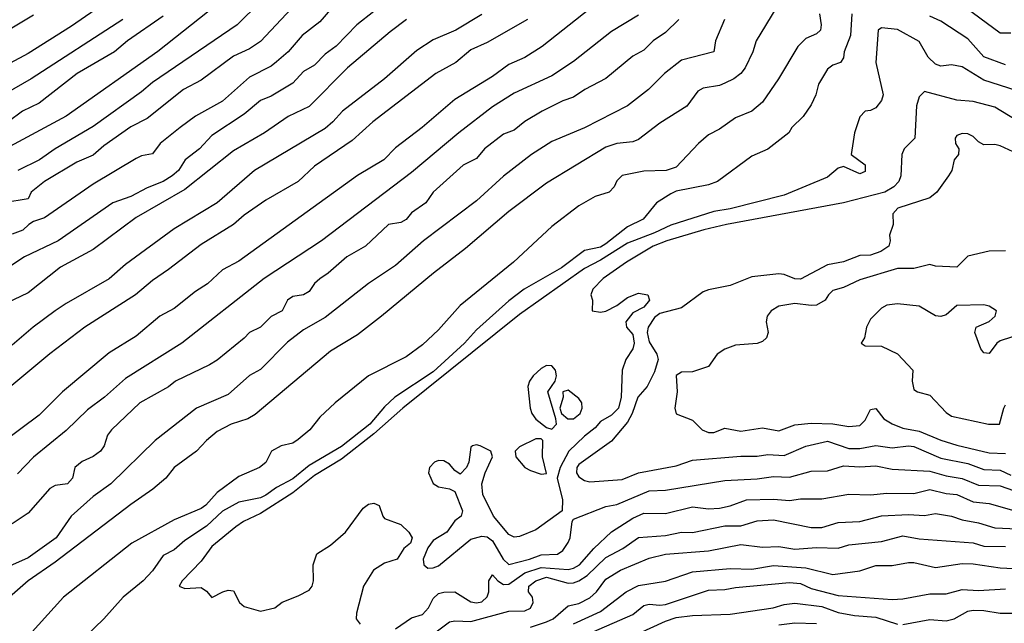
# Model space of a CAD drawing. Header units: metres. Extents: x -46681 to -43747, y -240911 to -237677.
# Tile 650 of 656: x -45493 to -45402, y -238848 to -238792. Entities that reach past the tile are written whole.
import ezdxf

# ---------------------------------------------------------------- set-up
doc = ezdxf.new("R2010")
doc.units = ezdxf.units.M
doc.layers.add('CONTOUR_INDEX', color=1, linetype='Continuous')
doc.layers.add('CONTOUR_INTER', color=3, linetype='Continuous')

msp = doc.modelspace()

# ---------------------------------------------------------------- linework, layer by layer
at = {"layer": 'CONTOUR_INDEX'}
for points, elevation in [([(-45470.595, -238790.388), (-45472.741, -238792.52), (-45480.595, -238797.883), (-45481.595, -238798.738), (-45486.095, -238801.938), (-45489.595, -238804.014), (-45491.039, -238805.02), (-45493.045, -238806.02)], 90), ([(-45491.595, -238791.643), (-45497.095, -238794.916)], 95), ([(-45450.095, -238791.566), (-45452.512, -238793.02), (-45454.595, -238793.916), (-45456.095, -238794.92), (-45459.095, -238797.536), (-45462.991, -238800.52), (-45463.878, -238801.52), (-45464.595, -238802.122), (-45471.157, -238806.02), (-45474.61, -238809.02), (-45478.595, -238811.419), (-45483.095, -238814.726), (-45484.595, -238816.055), (-45488.595, -238818.32), (-45489.595, -238819.006), (-45491.644, -238820.52), (-45493.595, -238822.194)], 85), ([(-45427.626, -238792.02), (-45428.459, -238794.02), (-45428.595, -238795.029), (-45431.595, -238795.788), (-45433.163, -238797.02), (-45434.642, -238798.52), (-45436.595, -238800.025), (-45440.595, -238802.073), (-45443.595, -238803.339), (-45445.495, -238804.52), (-45448.095, -238806.529), (-45450.595, -238808.83), (-45455.49, -238812.52), (-45458.095, -238814.803), (-45460.595, -238816.484), (-45464.595, -238819.638), (-45466.595, -238820.761), (-45468.095, -238821.926), (-45470.595, -238824.438), (-45471.595, -238824.999), (-45473.595, -238826.761), (-45476.522, -238828.02), (-45480.354, -238831.02), (-45484.441, -238835.02), (-45486.095, -238836.208), (-45488.113, -238838.02), (-45489.524, -238840.02), (-45492.095, -238841.875), (-45494.095, -238842.771)], 80), ([(-45400.595, -238801.345), (-45402.595, -238800.14), (-45404.595, -238799.613), (-45406.095, -238799.513), (-45409.095, -238798.702), (-45409.595, -238799.187), (-45409.828, -238800.02), (-45409.981, -238803.02), (-45410.973, -238804.02), (-45411.191, -238804.52), (-45411.299, -238806.52), (-45411.467, -238807.02), (-45411.939, -238807.52), (-45412.764, -238808.02), (-45416.595, -238809.011), (-45427.448, -238811.02), (-45429.542, -238811.52), (-45432.959, -238812.52), (-45434.212, -238813.02), (-45436.693, -238814.52), (-45438.849, -238816.02), (-45439.811, -238817.02), (-45440.006, -238817.52), (-45439.843, -238818.02), (-45439.869, -238819.02), (-45439.095, -238819.129), (-45438.595, -238819.029), (-45437.589, -238818.52), (-45436.595, -238817.768), (-45435.595, -238817.367), (-45434.713, -238817.52), (-45434.572, -238818.02), (-45435.095, -238818.659), (-45436.095, -238819.204), (-45436.751, -238820.02), (-45436.695, -238820.52), (-45436.095, -238821.217), (-45435.996, -238822.02), (-45436.114, -238822.52), (-45436.767, -238823.52), (-45437.103, -238824.52), (-45437.189, -238827.02), (-45437.434, -238828.02), (-45438.095, -238828.671), (-45439.095, -238829.266), (-45439.595, -238829.856), (-45440.595, -238830.626), (-45442.04, -238832.02), (-45442.822, -238833.52), (-45443.125, -238834.52), (-45442.618, -238836.52), (-45442.646, -238837.52), (-45445.095, -238839.29), (-45446.595, -238839.899), (-45447.095, -238839.954), (-45447.595, -238839.735), (-45449.019, -238838.02), (-45449.989, -238836.02), (-45450.095, -238835.02), (-45449.797, -238834.02), (-45449.106, -238832.52), (-45449.256, -238832.02), (-45450.255, -238831.52), (-45450.595, -238831.424), (-45450.942, -238831.52), (-45451.095, -238831.632), (-45451.3, -238833.02), (-45451.503, -238833.52), (-45452.095, -238834.125), (-45452.595, -238833.782), (-45453.095, -238833.206), (-45453.595, -238832.909), (-45454.095, -238832.87), (-45454.471, -238833.02), (-45454.922, -238833.52), (-45455.021, -238834.02), (-45454.595, -238835.005), (-45454.095, -238835.304), (-45453.095, -238835.491), (-45452.595, -238835.753), (-45451.889, -238837.52), (-45451.998, -238838.02), (-45452.595, -238838.459), (-45453.328, -238839.52), (-45454.595, -238840.278), (-45455.095, -238840.964), (-45455.513, -238842.02), (-45455.475, -238842.52), (-45455.095, -238842.825), (-45454.595, -238842.816), (-45454.095, -238842.616), (-45451.095, -238840.14), (-45450.095, -238839.863), (-45449.595, -238839.948), (-45449.095, -238840.3), (-45448.115, -238842.02), (-45447.595, -238842.498), (-45445.678, -238842.02), (-45444.595, -238841.601), (-45443.095, -238841.537), (-45442.595, -238841.199), (-45442.095, -238840.473), (-45441.907, -238840.02), (-45441.727, -238838.52), (-45441.595, -238838.29), (-45438.595, -238837.114), (-45437.595, -238836.938), (-45434.595, -238835.664), (-45433.095, -238835.61), (-45427.595, -238834.722), (-45424.595, -238834.574), (-45423.095, -238834.341), (-45421.595, -238834.415), (-45419.595, -238833.861), (-45418.095, -238833.834), (-45416.595, -238833.373), (-45415.095, -238833.459), (-45413.595, -238833.359), (-45412.095, -238833.661), (-45408.595, -238833.856), (-45407.095, -238834.279), (-45405.595, -238834.524), (-45404.095, -238835.166), (-45402.095, -238835.218), (-45399.095, -238836.261)], 75), ([(-45444.595, -238824.349), (-45445.332, -238825.02), (-45445.687, -238825.52), (-45445.827, -238826.02), (-45445.614, -238828.02), (-45445.46, -238828.52), (-45445.095, -238829.04), (-45444.095, -238829.828), (-45443.595, -238829.957), (-45443.187, -238829.52), (-45443.225, -238829.02), (-45443.99, -238826.52), (-45443.291, -238825.52), (-45443.184, -238825.02), (-45443.276, -238824.52), (-45443.595, -238824.102), (-45444.095, -238824.086), (-45444.595, -238824.349)], 75), ([(-45442.095, -238826.353), (-45442.587, -238826.52), (-45442.568, -238827.02), (-45442.876, -238828.02), (-45442.728, -238828.52), (-45442.129, -238829.02), (-45441.595, -238829.012), (-45440.992, -238828.52), (-45440.79, -238828.02), (-45440.839, -238827.52), (-45441.095, -238827.134), (-45442.095, -238826.353)], 75), ([(-45445.095, -238830.849), (-45446.595, -238831.59), (-45447.016, -238832.02), (-45446.936, -238832.52), (-45446.095, -238833.517), (-45445.595, -238833.811), (-45444.595, -238834.133), (-45444.095, -238834.074), (-45444.469, -238832.52), (-45444.433, -238831.02), (-45444.595, -238830.854), (-45445.095, -238830.849)], 75), ([(-45440.436, -238849.02), (-45436.095, -238847.117), (-45435.095, -238846.289), (-45434.595, -238846.164), (-45433.595, -238846.27), (-45433.095, -238846.195), (-45429.095, -238844.865), (-45427.595, -238844.825), (-45426.595, -238844.633), (-45421.595, -238844.178), (-45420.595, -238844.274), (-45419.595, -238844.717), (-45417.095, -238845.376), (-45412.095, -238845.731), (-45411.095, -238845.675), (-45408.595, -238845.227), (-45407.095, -238845.216), (-45405.595, -238844.801), (-45404.095, -238844.893), (-45401.595, -238844.738)], 80)]:
    msp.add_lwpolyline(points, dxfattribs=dict(at, elevation=elevation))
at = {"layer": 'CONTOUR_INTER'}
for points, elevation in [([(-45484.095, -238789.862), (-45488.095, -238792.645), (-45492.095, -238795.187), (-45497.595, -238798.103)], 94), ([(-45458.511, -238790.02), (-45461.665, -238792.52), (-45463.595, -238794.497), (-45464.595, -238795.25), (-45465.595, -238796.259), (-45466.595, -238796.843), (-45467.595, -238797.936), (-45469.595, -238799.131), (-45470.595, -238799.547), (-45472.095, -238800.81), (-45475.095, -238802.766), (-45476.228, -238804.02), (-45477.576, -238805.02), (-45478.182, -238806.02), (-45478.752, -238806.52), (-45479.595, -238807.05), (-45481.095, -238807.636), (-45482.595, -238808.429), (-45484.256, -238809.02), (-45489.327, -238812.52), (-45492.447, -238814.02), (-45497.595, -238817.393)], 87), ([(-45474.595, -238790.644), (-45480.095, -238794.985), (-45488.595, -238800.973), (-45494.595, -238804.227)], 91), ([(-45401.095, -238793.306), (-45402.095, -238793.288), (-45405.849, -238790.52)], 78), ([(-45422.875, -238791.02), (-45424.681, -238794.02), (-45425.003, -238795.02), (-45425.72, -238796.52), (-45426.104, -238797.02), (-45426.744, -238797.52), (-45427.595, -238797.929), (-45428.095, -238798.133), (-45429.595, -238798.396), (-45430.095, -238798.677), (-45431.095, -238800.045), (-45433.595, -238801.639), (-45435.595, -238803.155), (-45436.095, -238803.357), (-45437.595, -238803.515), (-45438.595, -238803.858), (-45444.095, -238807.184), (-45447.595, -238809.826), (-45451.595, -238813.246), (-45454.572, -238815.52), (-45459.369, -238819.52), (-45461.595, -238821.233), (-45464.095, -238822.733), (-45471.095, -238828.619), (-45471.762, -238829.02), (-45473.293, -238829.52), (-45474.595, -238830.195), (-45475.582, -238831.02), (-45476.509, -238832.02), (-45478.595, -238833.518), (-45479.365, -238834.52), (-45480.57, -238835.52), (-45482.595, -238836.936), (-45489.595, -238842.296), (-45492.115, -238844.02), (-45495.595, -238847.048)], 79), ([(-45440.095, -238791.044), (-45444.491, -238794.52), (-45446.095, -238795.544), (-45447.595, -238796.191), (-45449.095, -238797.325), (-45452.595, -238799.439), (-45455.612, -238802.02), (-45458.095, -238803.919), (-45459.166, -238805.02), (-45461.595, -238806.486), (-45472.595, -238814.4), (-45474.095, -238815.214), (-45475.48, -238816.52), (-45476.595, -238817.213), (-45478.595, -238818.78), (-45479.895, -238819.52), (-45482.095, -238821.353), (-45484.595, -238822.915), (-45488.935, -238826.52), (-45491.095, -238828.679), (-45494.595, -238831.302)], 83), ([(-45467.724, -238791.02), (-45470.595, -238794.082), (-45471.595, -238794.746), (-45473.095, -238795.424), (-45476.095, -238797.646), (-45477.713, -238798.52), (-45481.095, -238801.21), (-45482.595, -238801.984), (-45485.095, -238803.735), (-45486.095, -238804.583), (-45487.595, -238805.259), (-45490.595, -238807.029), (-45491.833, -238808.02), (-45492.095, -238808.631), (-45494.35, -238809.02)], 89), ([(-45464.095, -238791.102), (-45465.095, -238792.265), (-45466.728, -238793.52), (-45468.015, -238795.02), (-45469.095, -238795.959), (-45469.595, -238796.358), (-45471.595, -238797.371), (-45474.095, -238799.596), (-45476.595, -238800.998), (-45478.036, -238802.02), (-45479.867, -238803.52), (-45480.595, -238804.473), (-45481.595, -238804.654), (-45482.095, -238804.893), (-45486.095, -238807.273), (-45490.595, -238810.408), (-45491.595, -238810.745), (-45492.036, -238811.02), (-45492.595, -238811.528), (-45493.595, -238811.905)], 88), ([(-45435.595, -238791.633), (-45438.095, -238793.149), (-45441.595, -238795.934), (-45443.595, -238797.266), (-45447.095, -238798.842), (-45449.095, -238800.12), (-45452.227, -238802.52), (-45456.595, -238806.19), (-45464.938, -238812.52), (-45470.239, -238816.02), (-45477.884, -238822.02), (-45483.095, -238825.267), (-45485.019, -238827.02), (-45486.595, -238828.171), (-45488.595, -238830.103), (-45491.595, -238832.562), (-45493.095, -238834.094)], 82), ([(-45418.808, -238791.52), (-45418.665, -238792.52), (-45418.727, -238793.02), (-45419.095, -238793.366), (-45420.095, -238793.784), (-45420.815, -238794.52), (-45422.61, -238797.52), (-45424.095, -238799.698), (-45425.095, -238800.537), (-45426.595, -238801.128), (-45428.095, -238802.194), (-45429.095, -238802.729), (-45430.024, -238803.52), (-45432.095, -238805.708), (-45433.012, -238806.02), (-45435.095, -238806.077), (-45437.095, -238806.466), (-45437.595, -238806.98), (-45437.837, -238807.52), (-45438.287, -238808.02), (-45439.595, -238808.412), (-45441.095, -238809.301), (-45443.595, -238811.198), (-45447.166, -238814.52), (-45452.095, -238818.507), (-45454.095, -238820.757), (-45455.595, -238822.155), (-45457.095, -238823.279), (-45460.595, -238825.041), (-45463.66, -238827.52), (-45465.095, -238828.85), (-45466.02, -238830.02), (-45467.095, -238830.913), (-45467.595, -238831.269), (-45468.68, -238831.52), (-45469.572, -238832.02), (-45470.095, -238833.063), (-45470.672, -238833.52), (-45472.595, -238834.351), (-45474.595, -238835.834), (-45475.662, -238837.02), (-45476.095, -238837.315), (-45478.595, -238838.358), (-45482.491, -238840.52), (-45488.833, -238845.52), (-45492.595, -238849.687)], 78), ([(-45415.816, -238791.52), (-45415.948, -238793.52), (-45416.549, -238795.02), (-45416.595, -238795.599), (-45416.891, -238796.02), (-45417.595, -238796.26), (-45418.095, -238796.621), (-45418.906, -238798.02), (-45419.15, -238799.02), (-45419.595, -238799.946), (-45420.341, -238801.02), (-45421.387, -238802.02), (-45421.66, -238802.52), (-45423.595, -238804.049), (-45425.095, -238804.687), (-45428.27, -238807.02), (-45429.095, -238807.354), (-45432.095, -238807.944), (-45432.595, -238808.179), (-45433.919, -238809.02), (-45435.14, -238810.52), (-45436.595, -238811.232), (-45438.595, -238812.805), (-45439.095, -238813.102), (-45440.595, -238813.426), (-45442.709, -238815.02), (-45446.182, -238817.02), (-45447.595, -238818.078), (-45450.595, -238820.765), (-45451.687, -238822.02), (-45454.595, -238824.646), (-45458.144, -238827.02), (-45459.095, -238827.899), (-45460.463, -238829.52), (-45463.095, -238831.583), (-45466.095, -238833.337), (-45467.595, -238834.572), (-45469.095, -238835.358), (-45470.095, -238836.069), (-45470.595, -238836.332), (-45472.595, -238836.731), (-45474.095, -238837.553), (-45475.595, -238838.94), (-45477.595, -238840.282), (-45478.595, -238841.136), (-45479.595, -238841.671), (-45480.595, -238843.1), (-45481.467, -238844.02), (-45483.32, -238845.52), (-45485.096, -238847.52), (-45487.686, -238850.02)], 77), ([(-45483.325, -238792.02), (-45491.833, -238797.52), (-45496.095, -238799.977)], 93), ([(-45445.864, -238792.02), (-45449.595, -238794.157), (-45451.095, -238794.849), (-45452.501, -238796.02), (-45454.338, -238797.02), (-45460.17, -238801.52), (-45462.095, -238803.237), (-45465.595, -238805.611), (-45467.095, -238807.041), (-45470.095, -238808.758), (-45472.095, -238810.153), (-45473.095, -238811.025), (-45476.095, -238812.854), (-45479.095, -238815.198), (-45480.595, -238816.208), (-45482.161, -238817.52), (-45486.844, -238820.52), (-45490.095, -238822.996), (-45494.929, -238827.02)], 84), ([(-45457.061, -238792.02), (-45458.595, -238793.181), (-45462.534, -238796.52), (-45466.095, -238800.104), (-45468.011, -238801.02), (-45470.221, -238802.52), (-45473.095, -238804.185), (-45477.595, -238807.777), (-45482.095, -238810.382), (-45486.095, -238813.327), (-45489.095, -238814.977), (-45492.095, -238817.34), (-45494.095, -238818.3)], 86), ([(-45479.595, -238791.727), (-45482.918, -238794.02), (-45484.095, -238795.042), (-45487.564, -238797.02), (-45491.095, -238799.782), (-45492.632, -238800.52), (-45493.968, -238801.52)], 92), ([(-45431.857, -238792.02), (-45433.095, -238793.246), (-45434.217, -238794.02), (-45435.095, -238794.877), (-45436.095, -238795.434), (-45438.595, -238797.512), (-45440.538, -238798.52), (-45441.595, -238799.24), (-45442.595, -238799.551), (-45444.514, -238800.52), (-45446.095, -238801.468), (-45447.095, -238802.279), (-45448.095, -238802.665), (-45449.833, -238804.02), (-45450.595, -238804.918), (-45451.805, -238805.52), (-45454.595, -238808.021), (-45455.288, -238809.02), (-45456.595, -238809.925), (-45457.095, -238810.549), (-45457.595, -238810.82), (-45458.736, -238811.02), (-45460.858, -238813.02), (-45462.595, -238814.002), (-45464.328, -238815.52), (-45465.095, -238816.039), (-45465.595, -238816.477), (-45466.095, -238817.23), (-45466.595, -238817.539), (-45467.595, -238817.695), (-45468.084, -238818.02), (-45468.595, -238819.021), (-45469.595, -238819.534), (-45470.595, -238820.522), (-45471.595, -238821.022), (-45472.095, -238821.556), (-45474.595, -238823.565), (-45475.295, -238824.02), (-45478.469, -238825.52), (-45479.095, -238826.04), (-45481.758, -238827.52), (-45484.399, -238830.02), (-45484.752, -238830.52), (-45485.069, -238831.52), (-45485.418, -238832.02), (-45486.095, -238832.493), (-45487.095, -238832.965), (-45487.782, -238833.52), (-45488.001, -238834.52), (-45488.464, -238835.02), (-45489.595, -238835.191), (-45490.095, -238835.452), (-45492.095, -238837.753), (-45493.595, -238838.736)], 81), ([(-45401.595, -238796.225), (-45403.595, -238795.498), (-45405.095, -238793.839), (-45407.595, -238792.185), (-45408.595, -238791.733)], 77), ([(-45400.595, -238798.624), (-45403.595, -238797.649), (-45405.595, -238796.414), (-45406.595, -238796.232), (-45407.595, -238796.341), (-45408.095, -238796.185), (-45408.753, -238795.52), (-45409.595, -238794.084), (-45411.595, -238792.947), (-45413.095, -238792.8), (-45413.376, -238793.02), (-45413.598, -238796.02), (-45412.93, -238799.02), (-45413.076, -238799.52), (-45413.595, -238800.199), (-45414.095, -238800.473), (-45414.595, -238800.521), (-45415.095, -238801.046), (-45415.569, -238802.52), (-45415.891, -238804.52), (-45414.595, -238805.493), (-45414.595, -238806.098), (-45415.095, -238806.313), (-45416.595, -238805.633), (-45417.095, -238805.816), (-45418.095, -238806.62), (-45422.095, -238808.3), (-45427.095, -238809.579), (-45428.595, -238809.822), (-45432.595, -238811.064), (-45434.095, -238811.784), (-45436.595, -238812.748), (-45439.095, -238814.335), (-45440.595, -238815.086), (-45446.595, -238819.352), (-45457.392, -238828.02), (-45460.095, -238830.41), (-45463.095, -238832.731), (-45465.595, -238834.272), (-45467.595, -238835.857), (-45470.595, -238837.781), (-45472.148, -238838.52), (-45472.885, -238839.02), (-45475.095, -238840.844), (-45476.095, -238842.192), (-45477.832, -238844.02), (-45478.134, -238844.52), (-45477.595, -238844.707), (-45476.095, -238844.629), (-45475.595, -238844.963), (-45475.095, -238845.556), (-45474.07, -238845.02), (-45473.595, -238844.872), (-45473.095, -238844.93), (-45472.524, -238846.02), (-45472.095, -238846.384), (-45470.595, -238846.815), (-45469.27, -238846.52), (-45468.595, -238845.984), (-45467.095, -238845.415), (-45466.095, -238844.866), (-45465.799, -238844.52), (-45465.681, -238844.02), (-45465.723, -238842.52), (-45465.366, -238841.52), (-45464.095, -238840.722), (-45462.701, -238839.52), (-45461.095, -238837.285), (-45460.595, -238836.928), (-45460.095, -238836.82), (-45459.595, -238837.022), (-45459.271, -238838.02), (-45459.095, -238838.231), (-45457.595, -238838.802), (-45456.864, -238839.52), (-45456.556, -238840.02), (-45456.683, -238840.52), (-45457.319, -238841.02), (-45457.933, -238842.02), (-45459.095, -238842.391), (-45460.134, -238843.02), (-45461.047, -238844.52), (-45461.694, -238847.02), (-45461.713, -238847.52), (-45461.351, -238848.02)], 76), ([(-45400.095, -238804.663), (-45402.095, -238803.732), (-45402.595, -238803.616), (-45403.595, -238803.641), (-45404.095, -238803.374), (-45404.595, -238802.857), (-45405.095, -238802.636), (-45405.595, -238802.597), (-45406.095, -238802.765), (-45406.25, -238803.02), (-45406.239, -238803.52), (-45405.915, -238804.02), (-45405.94, -238804.52), (-45406.354, -238805.02), (-45406.558, -238806.02), (-45406.863, -238806.52), (-45407.964, -238808.02), (-45408.595, -238808.548), (-45411.559, -238809.52), (-45412.023, -238810.02), (-45411.998, -238811.02), (-45412.354, -238812.02), (-45412.266, -238812.52), (-45412.387, -238813.02), (-45413.153, -238813.52), (-45414.095, -238813.872), (-45415.095, -238813.888), (-45416.595, -238814.481), (-45418.095, -238814.748), (-45420.595, -238816.077), (-45421.095, -238816.043), (-45422.095, -238815.642), (-45422.595, -238815.573), (-45425.095, -238815.873), (-45427.095, -238816.668), (-45429.095, -238817.057), (-45429.595, -238817.261), (-45431.595, -238818.747), (-45433.595, -238819.267), (-45434.095, -238819.643), (-45434.688, -238820.52), (-45434.785, -238821.02), (-45434.595, -238821.887), (-45433.899, -238823.02), (-45433.773, -238823.52), (-45434.095, -238824.665), (-45434.786, -238826.02), (-45435.659, -238827.02), (-45436.175, -238828.52), (-45436.595, -238829.33), (-45438.095, -238831.072), (-45441.095, -238833.252), (-45441.282, -238833.52), (-45441.326, -238834.02), (-45441.095, -238834.394), (-45440.595, -238834.736), (-45440.095, -238834.841), (-45437.095, -238834.644), (-45435.595, -238834.017), (-45432.095, -238833.369), (-45430.595, -238832.833), (-45426.095, -238832.46), (-45424.595, -238832.464), (-45423.595, -238832.302), (-45422.095, -238832.392), (-45420.095, -238831.534), (-45418.095, -238831.072), (-45416.095, -238831.753), (-45415.095, -238831.747), (-45413.595, -238831.495), (-45412.095, -238831.706), (-45410.595, -238831.512), (-45410.095, -238831.562), (-45407.595, -238832.639), (-45405.095, -238833.156), (-45403.595, -238833.695), (-45402.095, -238833.755), (-45401.095, -238834.232)], 74), ([(-45401.595, -238813.461), (-45403.095, -238813.479), (-45405.095, -238813.934), (-45406.095, -238814.959), (-45408.095, -238814.866), (-45408.595, -238814.724), (-45410.095, -238815.1), (-45411.595, -238815.105), (-45415.095, -238816.151), (-45416.595, -238816.864), (-45417.595, -238817.134), (-45418.003, -238817.52), (-45418.291, -238818.02), (-45419.095, -238818.472), (-45419.595, -238818.529), (-45421.095, -238818.347), (-45422.595, -238818.58), (-45423.288, -238819.02), (-45423.672, -238819.52), (-45423.773, -238820.02), (-45423.561, -238821.02), (-45423.745, -238821.52), (-45424.095, -238821.865), (-45424.595, -238822.031), (-45426.595, -238822.198), (-45427.595, -238822.574), (-45428.299, -238823.02), (-45429.095, -238824.158), (-45430.595, -238824.671), (-45431.595, -238824.677), (-45432.095, -238825.003), (-45431.997, -238826.52), (-45432.23, -238828.02), (-45432.095, -238828.558), (-45430.595, -238829.133), (-45429.682, -238830.02), (-45429.095, -238830.263), (-45428.595, -238830.265), (-45427.595, -238829.862), (-45426.095, -238830.152), (-45424.095, -238829.856), (-45422.595, -238830.109), (-45421.095, -238829.571), (-45419.595, -238829.405), (-45417.595, -238829.476), (-45416.095, -238829.732), (-45415.095, -238829.614), (-45414.595, -238829.137), (-45414.095, -238828.157), (-45413.595, -238828.067), (-45412.851, -238829.02), (-45412.095, -238829.487), (-45411.095, -238829.868), (-45409.595, -238830.164), (-45407.595, -238830.987), (-45406.095, -238831.445), (-45403.095, -238832.146), (-45401.595, -238832.215)], 73), ([(-45400.095, -238821.143), (-45402.095, -238821.778), (-45402.407, -238822.02), (-45403.095, -238822.96), (-45403.595, -238822.905), (-45403.889, -238822.52), (-45404.451, -238821.02), (-45404.324, -238820.52), (-45403.095, -238819.984), (-45402.547, -238819.52), (-45402.442, -238819.02), (-45403.095, -238818.588), (-45403.595, -238818.465), (-45406.095, -238818.523), (-45407.095, -238819.37), (-45407.595, -238819.532), (-45408.095, -238819.483), (-45409.595, -238818.569), (-45411.595, -238818.364), (-45412.595, -238818.487), (-45413.095, -238818.777), (-45414.095, -238819.786), (-45414.478, -238820.52), (-45414.656, -238821.52), (-45414.967, -238822.02), (-45414.595, -238822.239), (-45413.095, -238822.274), (-45411.595, -238822.987), (-45410.178, -238824.52), (-45410.237, -238825.52), (-45410.095, -238826.309), (-45409.76, -238826.52), (-45408.595, -238826.826), (-45407.095, -238828.416), (-45406.595, -238828.76), (-45403.167, -238829.52), (-45402.163, -238829.52), (-45401.757, -238828.02), (-45401.595, -238827.721)], 72), ([(-45458.095, -238848.455), (-45456.595, -238847.435), (-45455.595, -238847.131), (-45455.015, -238846.52), (-45454.595, -238845.651), (-45454.095, -238845.199), (-45453.595, -238845.059), (-45452.595, -238845.036), (-45451.095, -238845.949), (-45450.595, -238846.047), (-45450.095, -238845.951), (-45449.595, -238845.484), (-45449.446, -238845.02), (-45449.449, -238844.02), (-45449.095, -238843.455), (-45448.601, -238844.02), (-45448.095, -238844.354), (-45447.595, -238844.321), (-45446.095, -238843.282), (-45444.595, -238842.789), (-45442.095, -238842.963), (-45441.595, -238842.842), (-45441.06, -238842.52), (-45439.721, -238841.02), (-45438.095, -238839.485), (-45436.095, -238838.203), (-45435.095, -238837.755), (-45433.095, -238837.776), (-45430.595, -238837.147), (-45429.095, -238837.342), (-45428.095, -238837.28), (-45427.095, -238837.073), (-45425.595, -238836.509), (-45423.095, -238836.443), (-45421.595, -238836.573), (-45420.595, -238836.429), (-45418.595, -238836.42), (-45416.095, -238835.988), (-45414.095, -238836.043), (-45412.595, -238835.888), (-45410.095, -238835.912), (-45408.595, -238835.543), (-45407.095, -238835.919), (-45406.095, -238836.029), (-45404.595, -238836.706), (-45403.095, -238836.86), (-45400.595, -238837.565)], 76), ([(-45454.679, -238849.02), (-45453.095, -238847.804), (-45452.595, -238847.709), (-45451.095, -238847.792), (-45447.595, -238846.824), (-45446.095, -238846.796), (-45445.595, -238846.551), (-45445.325, -238846.02), (-45445.385, -238845.52), (-45445.769, -238845.02), (-45445.748, -238844.52), (-45445.096, -238844.02), (-45444.095, -238843.682), (-45442.095, -238844.22), (-45441.595, -238844.197), (-45441.095, -238844.002), (-45440.331, -238843.52), (-45438.595, -238841.853), (-45437.021, -238841.02), (-45435.595, -238839.986), (-45433.095, -238839.813), (-45431.595, -238839.519), (-45430.595, -238839.542), (-45427.595, -238838.927), (-45426.095, -238838.917), (-45424.595, -238838.454), (-45423.095, -238838.371), (-45419.595, -238839.066), (-45418.595, -238839.065), (-45417.095, -238838.625), (-45415.095, -238838.531), (-45413.095, -238837.985), (-45410.595, -238837.861), (-45409.095, -238837.952), (-45408.095, -238837.784), (-45406.595, -238838.009), (-45405.595, -238838.373), (-45404.095, -238838.628), (-45402.595, -238839.091), (-45399.095, -238839.271)], 77), ([(-45445.595, -238848.311), (-45444.095, -238847.812), (-45443.49, -238847.52), (-45442.095, -238846.339), (-45441.095, -238846.106), (-45440.095, -238845.583), (-45439.481, -238845.02), (-45438.595, -238843.864), (-45437.256, -238843.02), (-45434.595, -238841.925), (-45433.095, -238841.53), (-45429.095, -238841.223), (-45426.095, -238840.648), (-45424.095, -238840.893), (-45422.595, -238840.841), (-45421.095, -238841.08), (-45419.095, -238840.915), (-45417.095, -238840.992), (-45416.095, -238840.687), (-45413.095, -238840.356), (-45411.095, -238839.849), (-45409.595, -238840.113), (-45404.595, -238840.498), (-45403.595, -238840.808), (-45401.595, -238840.829)], 78), ([(-45441.595, -238847.984), (-45439.095, -238846.859), (-45436.74, -238845.02), (-45435.595, -238844.439), (-45433.095, -238844.057), (-45430.595, -238843.193), (-45427.095, -238842.857), (-45425.095, -238842.919), (-45423.095, -238842.601), (-45420.095, -238842.819), (-45417.595, -238843.413), (-45415.095, -238843.091), (-45413.595, -238842.604), (-45412.095, -238842.587), (-45410.595, -238842.313), (-45410.095, -238842.321), (-45408.095, -238842.782), (-45405.595, -238842.419), (-45404.595, -238842.435), (-45402.095, -238842.822), (-45399.595, -238842.922)], 79), ([(-45435.595, -238848.897), (-45433.095, -238847.741), (-45432.095, -238847.401), (-45430.595, -238847.214), (-45427.095, -238847.106), (-45423.105, -238846.52), (-45422.095, -238846.194), (-45421.095, -238846.095), (-45418.595, -238846.393), (-45417.095, -238846.95), (-45415.595, -238847.232), (-45413.595, -238847.37), (-45411.595, -238848.027)], 81), ([(-45411.095, -238848.049), (-45408.595, -238847.598), (-45407.095, -238847.715), (-45406.352, -238847.52), (-45405.095, -238846.827), (-45404.595, -238846.73), (-45403.595, -238846.762), (-45402.095, -238847.015), (-45399.595, -238847.018), (-45396.595, -238847.232), (-45394.095, -238847.84), (-45391.095, -238848.273)], 81), ([(-45422.595, -238848.093), (-45421.095, -238847.894), (-45419.095, -238847.968)], 82)]:
    msp.add_lwpolyline(points, dxfattribs=dict(at, elevation=elevation))

doc.saveas('drawing.dxf')
